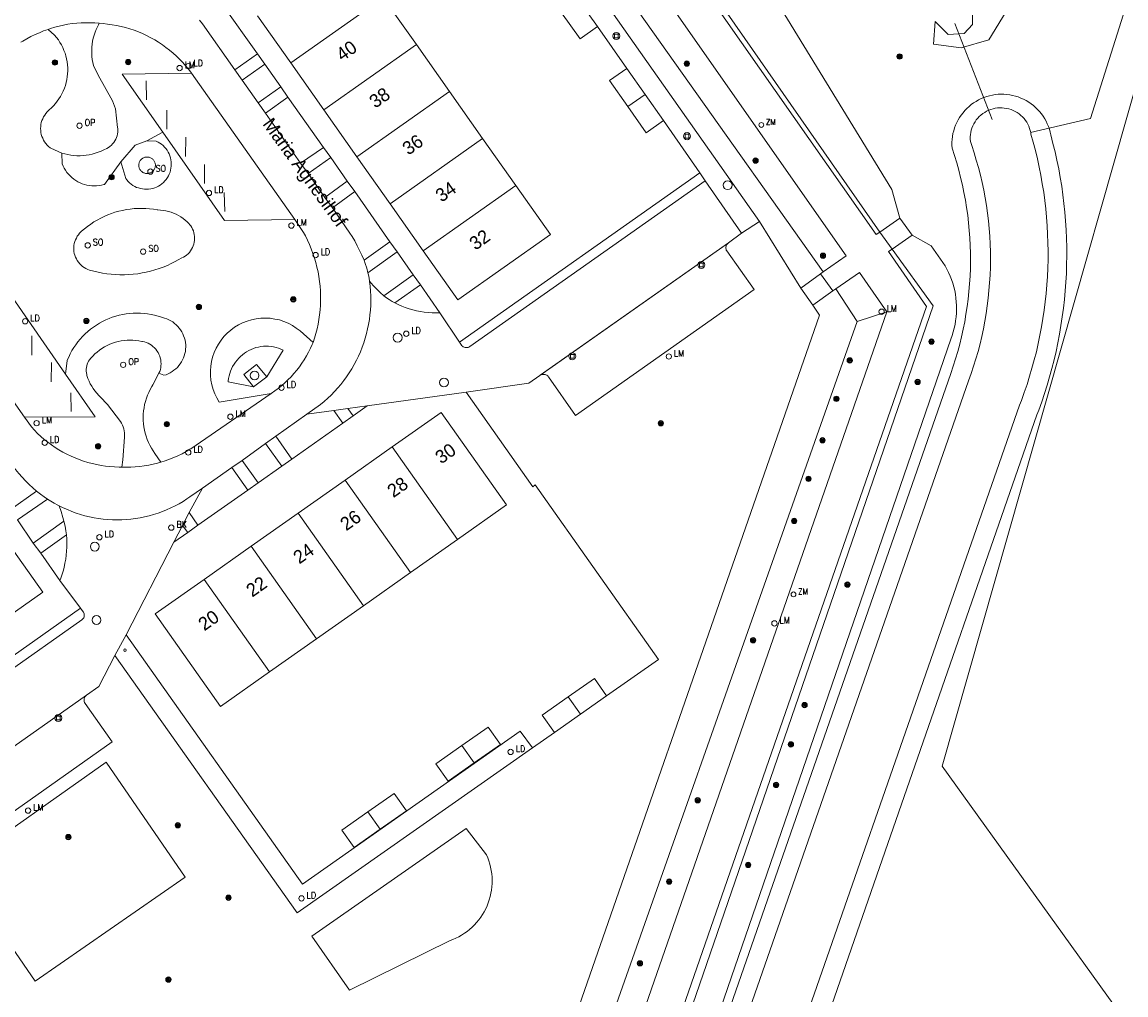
# Model space of a CAD drawing. Header units: metres. Extents: x 138165 to 154469, y 480134 to 494189.
# Tile 1013 of 1056: x 151380 to 151484, y 484049 to 484141. Entities that reach past the tile are written whole.
import ezdxf

# ---------------------------------------------------------------- set-up
doc = ezdxf.new("R2010")
doc.units = ezdxf.units.M
doc.header["$LTSCALE"] = 0.001
doc.header["$MEASUREMENT"] = 0
for name, color, linetype, lineweight in [('Level 5', 7, 'Continuous', 0), ('TOP-L-duiker', 7, 'Continuous', 0), ('TOP-L-terrein schutting raster hek leuning', 7, 'Continuous', 0), ('TOP-L-topo objecten punt', 7, 'Continuous', 0), ('TOP-L-topo objecten vlak', 7, 'Continuous', 0), ('TOP-L-verharding vangrail', 7, 'Continuous', 0), ('TOP-T-topo huisnummering naamgeving', 7, 'Continuous', 0)]:
    doc.layers.add(name, color=color, linetype=linetype, lineweight=lineweight)
doc.styles.add('Style-INTL_ISO', font='INTL_ISO.shx')
doc.styles.add('Style-STANDARD', font='STANDARD.shx')

# ---------------------------------------------------------------- blocks, each defined once
blk = doc.blocks.new('24')
at = {"layer": 'TOP-L-topo objecten punt', "color": 7, "linetype": 'Continuous', "lineweight": 0}
for radius in [0.025, 0.0182, 0.0115, 0.005]:
    blk.add_circle((0, 0), radius, dxfattribs=at)
blk = doc.blocks.new('38')
at = {"layer": 'TOP-L-topo objecten punt', "color": 7, "linetype": 'Continuous', "lineweight": 0}
blk.add_circle((0, 0), 0.025, dxfattribs=at)
at = {"layer": 'TOP-L-topo objecten punt', "color": 7, "linetype": 'Continuous', "lineweight": 0, "style": 'Style-STANDARD'}
blk.add_text('OP', height=0.06, dxfattribs=at).set_placement((0.048, 0))
blk = doc.blocks.new('129')
at = {"layer": 'TOP-L-topo objecten punt', "color": 7, "linetype": 'Continuous', "lineweight": 0}
blk.add_circle((0, 0), 0.025, dxfattribs=at)
at = {"layer": 'TOP-L-topo objecten punt', "color": 7, "linetype": 'Continuous', "lineweight": 0, "style": 'Style-STANDARD'}
blk.add_text('SO', height=0.06, dxfattribs=at).set_placement((0.0483, 0))
blk = doc.blocks.new('304')
at = {"layer": 'TOP-L-topo objecten punt', "color": 7, "linetype": 'Continuous', "lineweight": 0}
blk.add_circle((0, 0), 0.0225, dxfattribs=at)
at = {"layer": 'TOP-L-topo objecten punt', "color": 7, "linetype": 'Continuous', "lineweight": 0, "style": 'Style-STANDARD'}
blk.add_text('ZM', height=0.054, dxfattribs=at).set_placement((0.043, 0))
blk = doc.blocks.new('39')
at = {"layer": 'TOP-L-topo objecten punt', "color": 7, "linetype": 'Continuous', "lineweight": 0}
for p, q in [((0.0175, 0.0175), (-0.0175, 0.0175)), ((-0.0175, 0.0175), (-0.0175, -0.0175)), ((0.0175, 0.0175), (0.0175, -0.0175)), ((0.0175, -0.0175), (-0.0175, -0.0175))]:
    blk.add_line(p, q, dxfattribs=at)
blk.add_circle((0, 0), 0.0332, dxfattribs=at)
blk = doc.blocks.new('121')
at = {"layer": 'TOP-L-topo objecten punt', "color": 7, "linetype": 'Continuous', "lineweight": 0}
blk.add_circle((0, 0), 0.025, dxfattribs=at)
at = {"layer": 'TOP-L-topo objecten punt', "color": 7, "linetype": 'Continuous', "lineweight": 0, "style": 'Style-STANDARD'}
blk.add_text('LD', height=0.06, dxfattribs=at).set_placement((0.0483, 0))
blk = doc.blocks.new('72')
at = {"layer": 'TOP-L-topo objecten punt', "color": 7, "linetype": 'Continuous', "lineweight": 0}
blk.add_circle((0, 0), 0.025, dxfattribs=at)
at = {"layer": 'TOP-L-topo objecten punt', "color": 7, "linetype": 'Continuous', "lineweight": 0, "style": 'Style-STANDARD'}
blk.add_text('BK', height=0.06, dxfattribs=at).set_placement((0.0483, 0))
blk = doc.blocks.new('*U13')
at = {"layer": 'Level 5', "color": 7, "linetype": 'Continuous', "lineweight": 0}
blk.add_circle((0, 0), 0.0415, dxfattribs=at)
blk = doc.blocks.new('150')
at = {"layer": 'Level 5', "color": 7, "linetype": 'Continuous', "lineweight": 0}
blk.add_blockref('*U13', (0, 0), dxfattribs=at)
blk = doc.blocks.new('16')
at = {"layer": 'TOP-L-topo objecten punt', "color": 7, "linetype": 'Continuous', "lineweight": 0}
blk.add_circle((0, 0), 0.025, dxfattribs=at)
at = {"layer": 'TOP-L-topo objecten punt', "color": 7, "linetype": 'Continuous', "lineweight": 0, "style": 'Style-STANDARD'}
blk.add_text('LM', height=0.06, dxfattribs=at).set_placement((0.0483, 0))
blk = doc.blocks.new('10')
at = {"layer": 'TOP-L-topo objecten punt', "linetype": 'Continuous', "lineweight": 0}
blk.add_circle((0, 0), 0.0125, dxfattribs=at)

msp = doc.modelspace()

# ---------------------------------------------------------------- linework, layer by layer
at = {"layer": 'TOP-L-duiker', "flags": 128}
msp.add_lwpolyline([(151468.04, 484140.49), (151471.55, 484131.46)], dxfattribs=at)
at = {"layer": 'TOP-L-terrein schutting raster hek leuning', "flags": 128}
for points in [[(151307.9, 484330.25), (151389.47, 484387.4), (151395.04, 484391.22), (151510.87, 484226.75), (151480.77, 484131.57), (151475.14, 484130.25)], [(151388.32, 484071.09), (151395.74, 484060.31), (151381.65, 484050.53), (151374.3, 484061.2), (151388.32, 484071.09)]]:
    msp.add_lwpolyline(points, dxfattribs=at)
at = {"layer": 'TOP-L-topo objecten vlak', "flags": 128}
for points in [[(151510.52, 484009.97), (151466.83, 484070.72), (151511.5, 484227.6), (151394.38, 484396.38)], [(151431.57, 484186.69), (151424.47, 484182.36), (151424.12, 484181.44), (151423.85, 484180.49), (151423.66, 484179.52), (151423.56, 484178.53), (151423.55, 484177.55), (151423.62, 484176.56), (151423.78, 484175.59), (151424.02, 484174.63), (151424.34, 484173.7), (151424.88, 484172.7), (151460.99, 484120.9)], [(151411.83, 484179.16), (151415.93, 484173.19), (151455.65, 484117.16)], [(151460.99, 484120.9), (151460.64, 484120.67), (151424.39, 484172.41)], [(151421.58, 484170.48), (151457.84, 484118.67), (151455.65, 484117.16)], [(151449.68, 484121.89), (151416.75, 484168.71)], [(151462.88, 484122.22), (151462.13, 484124.9), (151438.85, 484162.91)], [(151466.18, 484140.69), (151467.41, 484139.47), (151468.92, 484139.56), (151469.7, 484140.39), (151469.62, 484148.05)], [(151405.66, 484136.8), (151414.35, 484142.92)], [(151417.46, 484138.51), (151414.35, 484142.92)], [(151399.18, 484142.34), (151402.52, 484137.64)], [(151432.73, 484142.66), (151434.46, 484140.21)], [(151400.41, 484136.14), (151397.37, 484140.45), (151397.1, 484140.81)], [(151402.55, 484141.21), (151405.66, 484136.8)], [(151431.1, 484141.51), (151432.83, 484139.06), (151434.46, 484140.21)], [(151466.18, 484140.69), (151466.02, 484138.56), (151468.64, 484138.21), (151471.24, 484138.96), (151472.84, 484141.62)], [(151380.32, 484138.73), (151380.49, 484138.84), (151380.87, 484139.06), (151381.26, 484139.26), (151381.65, 484139.46), (151382.05, 484139.63), (151382.45, 484139.8), (151382.86, 484139.94)], [(151382.86, 484139.94), (151383.48, 484139.39), (151383.66, 484139.18), (151383.83, 484138.95), (151383.98, 484138.72), (151384.12, 484138.48), (151384.25, 484138.23), (151384.36, 484137.97), (151384.46, 484137.71), (151384.54, 484137.44), (151384.61, 484137.17), (151384.66, 484136.89), (151384.69, 484136.61), (151384.71, 484136.33), (151384.71, 484136.05), (151384.7, 484135.77), (151384.67, 484135.49), (151384.63, 484135.22), (151384.57, 484134.95), (151384.49, 484134.67), (151384.4, 484134.41), (151384.29, 484134.15), (151384.17, 484133.9), (151384.04, 484133.65), (151383.89, 484133.42), (151383.73, 484133.19), (151383.55, 484132.97), (151383.36, 484132.76), (151383.36, 484132.75), (151382.78, 484132.18), (151382.66, 484132.04), (151382.55, 484131.89), (151382.45, 484131.72), (151382.36, 484131.55), (151382.29, 484131.38), (151382.23, 484131.2), (151382.19, 484131.01), (151382.17, 484130.82), (151382.16, 484130.63), (151382.17, 484130.44), (151382.19, 484130.25), (151382.23, 484130.06), (151382.29, 484129.88), (151382.36, 484129.71), (151382.44, 484129.53), (151382.54, 484129.37), (151382.65, 484129.22), (151382.78, 484129.07), (151382.91, 484128.94), (151383.06, 484128.82), (151383.12, 484128.78), (151384.16, 484128.32)], [(151382.86, 484139.94), (151383.09, 484140.02), (151383.49, 484140.14), (151383.9, 484140.25), (151384.31, 484140.34), (151384.73, 484140.42), (151385.14, 484140.48), (151385.56, 484140.53), (151385.98, 484140.55), (151386.4, 484140.57), (151386.83, 484140.56), (151387.25, 484140.54), (151387.67, 484140.51)], [(151384.16, 484128.32), (151384.43, 484128.24), (151384.72, 484128.17), (151385, 484128.12), (151385.29, 484128.09), (151385.58, 484128.07), (151385.87, 484128.07), (151386.16, 484128.08), (151386.45, 484128.11), (151386.74, 484128.16), (151387.02, 484128.22), (151387.3, 484128.3), (151387.58, 484128.39), (151387.85, 484128.5), (151388.11, 484128.62), (151388.37, 484128.76), (151388.38, 484128.76), (151388.54, 484128.85), (151388.68, 484128.95), (151388.81, 484129.06), (151388.93, 484129.19), (151389.04, 484129.32), (151389.14, 484129.47), (151389.23, 484129.62), (151389.29, 484129.78), (151389.35, 484129.95), (151389.39, 484130.12), (151389.41, 484130.29), (151389.42, 484130.47), (151389.41, 484130.64), (151389.4, 484130.71), (151389.2, 484132.49), (151388.91, 484133.23), (151387.56, 484135.64), (151387.14, 484136.55), (151387.07, 484136.83), (151387.02, 484137.12), (151386.99, 484137.4), (151386.97, 484137.69), (151386.97, 484137.98), (151386.98, 484138.27), (151387.01, 484138.55), (151387.05, 484138.84), (151387.11, 484139.12), (151387.19, 484139.4), (151387.28, 484139.67), (151387.39, 484139.94), (151387.44, 484140.05), (151387.59, 484140.36), (151387.67, 484140.51)], [(151387.67, 484140.51), (151388.03, 484140.48), (151388.46, 484140.44), (151388.88, 484140.38), (151389.3, 484140.31), (151389.72, 484140.22), (151390.13, 484140.11), (151390.54, 484139.99), (151390.95, 484139.86), (151391.35, 484139.71), (151391.74, 484139.54), (151392.12, 484139.36), (151392.51, 484139.16), (151392.88, 484138.96), (151393.24, 484138.73), (151393.6, 484138.5), (151393.94, 484138.25), (151394.28, 484137.98), (151394.61, 484137.71), (151394.92, 484137.42), (151395.23, 484137.12), (151395.52, 484136.82), (151395.81, 484136.49), (151396.08, 484136.16), (151396.33, 484135.82)], [(151434.46, 484140.21), (151437.23, 484136.28)], [(151402.52, 484137.64), (151400.41, 484136.14)], [(151403.22, 484136.67), (151402.52, 484137.64)], [(151408.77, 484132.38), (151417.46, 484138.51)], [(151420.57, 484134.09), (151417.46, 484138.51)], [(151401.11, 484135.16), (151403.22, 484136.67)], [(151403.22, 484136.67), (151404.72, 484134.53)], [(151405.66, 484136.8), (151408.77, 484132.38)], [(151396.33, 484135.82), (151389.83, 484135.73), (151393.64, 484130.27)], [(151396.33, 484135.82), (151406.03, 484122.07)], [(151401.11, 484135.16), (151400.41, 484136.14)], [(151437.23, 484136.28), (151435.59, 484135.13), (151437.32, 484132.68)], [(151437.23, 484136.28), (151438.95, 484133.83)], [(151402.61, 484133.05), (151401.11, 484135.16)], [(151404.72, 484134.53), (151402.61, 484133.05)], [(151405.38, 484133.58), (151404.72, 484134.53)], [(151403.3, 484132.07), (151405.38, 484133.58)], [(151405.38, 484133.58), (151408.72, 484128.84)], [(151420.57, 484134.09), (151411.88, 484127.97)], [(151423.68, 484129.68), (151420.57, 484134.09)], [(151438.95, 484133.83), (151437.32, 484132.68)], [(151438.95, 484133.83), (151440.68, 484131.38)], [(151476.88, 484130.66), (151476.83, 484130.81), (151476.72, 484131.06), (151476.61, 484131.31), (151476.47, 484131.55), (151476.33, 484131.78), (151476.17, 484132), (151476, 484132.21), (151475.81, 484132.42), (151475.62, 484132.61), (151475.41, 484132.79), (151475.19, 484132.96), (151474.97, 484133.11), (151474.73, 484133.25), (151474.49, 484133.38), (151474.24, 484133.49), (151473.99, 484133.59), (151473.73, 484133.67), (151473.46, 484133.74), (151473.19, 484133.79), (151472.92, 484133.83), (151472.65, 484133.85), (151472.37, 484133.85), (151472.1, 484133.84), (151471.83, 484133.81), (151471.56, 484133.77), (151471.29, 484133.71), (151471.03, 484133.63), (151470.77, 484133.54), (151470.52, 484133.44), (151470.27, 484133.32), (151470.03, 484133.18), (151469.8, 484133.03), (151469.58, 484132.87), (151469.37, 484132.7), (151469.17, 484132.52), (151468.98, 484132.32), (151468.8, 484132.11), (151468.63, 484131.89), (151468.48, 484131.67), (151468.34, 484131.43), (151468.22, 484131.19), (151468.11, 484130.94), (151468.01, 484130.68), (151467.93, 484130.42), (151467.86, 484130.15), (151467.81, 484129.88), (151467.78, 484129.61), (151467.76, 484129.34), (151467.76, 484129.07), (151467.77, 484128.79), (151467.78, 484128.78), (151468, 484128.1), (151468.21, 484127.41), (151468.4, 484126.72), (151468.58, 484126.02), (151468.75, 484125.32), (151468.89, 484124.62), (151469.02, 484123.91), (151469.14, 484123.21), (151469.24, 484122.49), (151469.32, 484121.78), (151469.39, 484121.06), (151469.44, 484120.35), (151469.48, 484119.63), (151469.5, 484118.91), (151469.5, 484118.19), (151469.49, 484117.47), (151469.46, 484116.76), (151469.42, 484116.04), (151469.36, 484115.32), (151469.28, 484114.61), (151469.19, 484113.9), (151469.08, 484113.19), (151468.96, 484112.48), (151468.82, 484111.77), (151468.67, 484111.07), (151468.5, 484110.37), (151468.31, 484109.68), (151468.11, 484108.99), (151467.89, 484108.31), (151467.66, 484107.62), (151450.44, 484058.15), (151439.01, 484025.32)], [(151403.3, 484132.07), (151402.61, 484133.05)], [(151437.32, 484132.68), (151439.05, 484130.23), (151440.68, 484131.38)], [(151446.27, 484024.78), (151474.12, 484104.65), (151474.29, 484105.09), (151474.56, 484105.84), (151474.82, 484106.59), (151475.06, 484107.35), (151475.28, 484108.11), (151475.49, 484108.88), (151475.69, 484109.65), (151475.87, 484110.43), (151476.03, 484111.21), (151476.18, 484111.99), (151476.31, 484112.77), (151476.42, 484113.56), (151476.53, 484114.35), (151476.61, 484115.14), (151476.68, 484115.93), (151476.73, 484116.72), (151476.77, 484117.52), (151476.79, 484118.31), (151476.79, 484119.11), (151476.78, 484119.9), (151476.75, 484120.7), (151476.71, 484121.49), (151476.65, 484122.29), (151476.57, 484123.08), (151476.48, 484123.87), (151476.38, 484124.66), (151476.25, 484125.44), (151476.11, 484126.23), (151475.96, 484127.01), (151475.79, 484127.78), (151475.6, 484128.56), (151475.4, 484129.33), (151475.18, 484130.09), (151475.16, 484130.22), (151475.16, 484130.25), (151475.12, 484130.43), (151475.05, 484130.64), (151474.98, 484130.84), (151474.89, 484131.03), (151474.78, 484131.22), (151474.66, 484131.39), (151474.53, 484131.56), (151474.38, 484131.72), (151474.23, 484131.86), (151474.06, 484132), (151473.88, 484132.12), (151473.7, 484132.23), (151473.51, 484132.32), (151473.31, 484132.4), (151473.1, 484132.47), (151472.89, 484132.52), (151472.68, 484132.55), (151472.47, 484132.57), (151472.26, 484132.57), (151472.04, 484132.56), (151471.83, 484132.53), (151471.62, 484132.48), (151471.42, 484132.42), (151471.22, 484132.34), (151471.02, 484132.25), (151470.84, 484132.14), (151470.66, 484132.03), (151470.49, 484131.89), (151470.33, 484131.75), (151470.18, 484131.59), (151470.05, 484131.43), (151469.93, 484131.25), (151469.82, 484131.07), (151469.72, 484130.87), (151469.64, 484130.67), (151469.58, 484130.47), (151469.53, 484130.26), (151469.49, 484130.05), (151469.48, 484129.84), (151469.48, 484129.62), (151469.49, 484129.41), (151469.62, 484129.04), (151469.84, 484128.35), (151470.05, 484127.65), (151470.25, 484126.95), (151470.43, 484126.25), (151470.6, 484125.54), (151470.75, 484124.83), (151470.88, 484124.11), (151471, 484123.39), (151471.1, 484122.67), (151471.18, 484121.95), (151471.26, 484121.22), (151471.31, 484120.5), (151471.35, 484119.77), (151471.37, 484119.04), (151471.38, 484118.32), (151471.37, 484117.59), (151471.34, 484116.86), (151471.3, 484116.13), (151471.24, 484115.41), (151471.17, 484114.68), (151471.08, 484113.96), (151470.98, 484113.24), (151470.85, 484112.52), (151470.72, 484111.81), (151470.57, 484111.1), (151470.4, 484110.39), (151470.21, 484109.68), (151470.01, 484108.98), (151469.8, 484108.29), (151469.57, 484107.6), (151469.33, 484106.91), (151440.63, 484024.63)], [(151406.58, 484127.38), (151403.3, 484132.07)], [(151408.77, 484132.38), (151411.88, 484127.97)], [(151440.68, 484131.38), (151444.08, 484126.47)], [(151448.55, 484025.46), (151461.75, 484063.45), (151475.74, 484103.73), (151475.91, 484104.18), (151476.19, 484104.95), (151476.45, 484105.73), (151476.7, 484106.51), (151476.93, 484107.3), (151477.15, 484108.09), (151477.35, 484108.89), (151477.54, 484109.69), (151477.71, 484110.5), (151477.86, 484111.3), (151478, 484112.11), (151478.12, 484112.92), (151478.23, 484113.74), (151478.33, 484114.56), (151478.4, 484115.38), (151478.46, 484116.2), (151478.51, 484117.02), (151478.53, 484117.84), (151478.55, 484118.66), (151478.54, 484119.48), (151478.52, 484120.3), (151478.48, 484121.12), (151478.43, 484121.94), (151478.36, 484122.76), (151478.28, 484123.58), (151478.18, 484124.4), (151478.07, 484125.21), (151477.93, 484126.02), (151477.79, 484126.83), (151477.62, 484127.64), (151477.45, 484128.44), (151477.25, 484129.23), (151477.04, 484130.03), (151476.99, 484130.28), (151476.91, 484130.55), (151476.88, 484130.66)], [(151389.71, 484127.5), (151390.16, 484125.92), (151390.25, 484125.8), (151390.38, 484125.65), (151390.52, 484125.52), (151390.67, 484125.39), (151390.83, 484125.28), (151391, 484125.19), (151391.17, 484125.1), (151391.35, 484125.04), (151391.54, 484124.98), (151391.73, 484124.95), (151391.92, 484124.93), (151392.12, 484124.92), (151392.31, 484124.93), (151392.51, 484124.96), (151392.69, 484125), (151392.88, 484125.06), (151393.06, 484125.13), (151393.23, 484125.22), (151393.4, 484125.32), (151393.55, 484125.43), (151393.7, 484125.56), (151393.84, 484125.7), (151393.96, 484125.85), (151394.07, 484126.01), (151394.17, 484126.18), (151394.25, 484126.35), (151394.32, 484126.53), (151394.37, 484126.72), (151394.41, 484126.91), (151394.43, 484127.1), (151394.44, 484127.3), (151394.43, 484127.49), (151394.4, 484127.68), (151394.36, 484127.88), (151394.31, 484128.06), (151394.23, 484128.24), (151394.15, 484128.41), (151394.05, 484128.58), (151393.93, 484128.74), (151393.81, 484128.88), (151393.67, 484129.02), (151393.52, 484129.15), (151393.36, 484129.26), (151393.19, 484129.35), (151393.02, 484129.44), (151392.15, 484129.47)], [(151389.71, 484127.5), (151391.03, 484129.07), (151392.15, 484129.47)], [(151392.15, 484129.47), (151393.64, 484130.27)], [(151393.64, 484130.27), (151399.43, 484121.99), (151406.03, 484122.07)], [(151414.99, 484123.55), (151423.68, 484129.68)], [(151426.8, 484125.26), (151423.68, 484129.68)], [(151384.16, 484128.32), (151384.2, 484127.3), (151384.29, 484127.09), (151384.39, 484126.89), (151384.51, 484126.7), (151384.64, 484126.51), (151384.78, 484126.33), (151384.94, 484126.17), (151385.11, 484126.02), (151385.29, 484125.87), (151385.47, 484125.74), (151385.67, 484125.63), (151385.87, 484125.53), (151386.08, 484125.44), (151386.3, 484125.37), (151386.52, 484125.31), (151386.74, 484125.27), (151386.97, 484125.25), (151387.2, 484125.24), (151387.42, 484125.24), (151387.65, 484125.27), (151387.88, 484125.31), (151388.1, 484125.36), (151388.15, 484125.38), (151389.71, 484127.5)], [(151408.72, 484128.84), (151406.58, 484127.38)], [(151409.41, 484127.9), (151408.72, 484128.84)], [(151392.94, 484127.17), (151392.94, 484127.11), (151392.93, 484127.04), (151392.91, 484126.97), (151392.89, 484126.91), (151392.87, 484126.85), (151392.83, 484126.79), (151392.8, 484126.73), (151392.76, 484126.67), (151392.71, 484126.62), (151392.66, 484126.58), (151392.61, 484126.54), (151392.55, 484126.5), (151392.49, 484126.47), (151392.43, 484126.45), (151392.36, 484126.42), (151392.3, 484126.41), (151392.23, 484126.4), (151392.16, 484126.4), (151392.1, 484126.4), (151392.03, 484126.41), (151391.96, 484126.42), (151391.9, 484126.45), (151391.83, 484126.47), (151391.77, 484126.5), (151391.72, 484126.54), (151391.66, 484126.58), (151391.61, 484126.62), (151391.57, 484126.67), (151391.53, 484126.73), (151391.49, 484126.79), (151391.46, 484126.85), (151391.43, 484126.91), (151391.41, 484126.97), (151391.4, 484127.04), (151391.39, 484127.11), (151391.39, 484127.17), (151391.39, 484127.24), (151391.4, 484127.31), (151391.41, 484127.38), (151391.43, 484127.44), (151391.46, 484127.5), (151391.49, 484127.56), (151391.53, 484127.62), (151391.57, 484127.67), (151391.61, 484127.72), (151391.66, 484127.77), (151391.72, 484127.81), (151391.77, 484127.85), (151391.83, 484127.88), (151391.9, 484127.9), (151391.96, 484127.92), (151392.03, 484127.94), (151392.1, 484127.95), (151392.16, 484127.95), (151392.23, 484127.95), (151392.3, 484127.94), (151392.36, 484127.92), (151392.43, 484127.9), (151392.49, 484127.88), (151392.55, 484127.85), (151392.61, 484127.81), (151392.66, 484127.77), (151392.71, 484127.72), (151392.76, 484127.67), (151392.8, 484127.62), (151392.83, 484127.56), (151392.87, 484127.5), (151392.89, 484127.44), (151392.91, 484127.38), (151392.93, 484127.31), (151392.94, 484127.24), (151392.94, 484127.17)], [(151407.28, 484126.41), (151406.58, 484127.38)], [(151407.28, 484126.41), (151409.41, 484127.9)], [(151409.41, 484127.9), (151410.96, 484125.68)], [(151411.88, 484127.97), (151414.99, 484123.55)], [(151408.86, 484124.16), (151407.28, 484126.41)], [(151421.51, 484110.54), (151444.08, 484126.47)], [(151444.08, 484126.47), (151444.57, 484125.72)], [(151410.96, 484125.68), (151408.86, 484124.16)], [(151411.67, 484124.72), (151410.96, 484125.68)], [(151418.11, 484119.14), (151421.35, 484114.54), (151430.04, 484120.66), (151426.8, 484125.26)], [(151418.11, 484119.14), (151426.8, 484125.26)], [(151444.57, 484125.72), (151422.49, 484110.15), (151422.48, 484110.14), (151422.4, 484110.09), (151422.31, 484110.06), (151422.21, 484110.04), (151422.12, 484110.04), (151422.03, 484110.05), (151421.94, 484110.08), (151421.85, 484110.13), (151421.78, 484110.18), (151421.71, 484110.25), (151421.7, 484110.27), (151421.51, 484110.54)], [(151448, 484120.79), (151444.57, 484125.72)], [(151409.57, 484123.19), (151411.67, 484124.72)], [(151411.67, 484124.72), (151414.97, 484119.99)], [(151409.57, 484123.19), (151408.86, 484124.16)], [(151412.54, 484118.26), (151412.34, 484118.72), (151412.13, 484119.17), (151411.91, 484119.62), (151411.67, 484120.06), (151411.42, 484120.49), (151411.22, 484120.8), (151409.57, 484123.19)], [(151414.99, 484123.55), (151418.11, 484119.14)], [(151395.08, 484118.28), (151395.42, 484118.47), (151395.58, 484118.54), (151395.73, 484118.64), (151395.88, 484118.74), (151396.01, 484118.86), (151396.14, 484118.99), (151396.25, 484119.13), (151396.35, 484119.28), (151396.43, 484119.44), (151396.5, 484119.6), (151396.56, 484119.77), (151396.6, 484119.95), (151396.62, 484120.12), (151396.63, 484120.3), (151396.63, 484120.48), (151396.6, 484120.66), (151396.57, 484120.84), (151396.51, 484121.01), (151396.44, 484121.17), (151396.36, 484121.33), (151396.26, 484121.48), (151396.15, 484121.62), (151396.11, 484121.67), (151395.93, 484121.85), (151395.74, 484122.03), (151395.54, 484122.18), (151395.34, 484122.33), (151395.12, 484122.46), (151394.89, 484122.58), (151394.66, 484122.68), (151394.43, 484122.77), (151394.18, 484122.84), (151393.94, 484122.9), (151393.69, 484122.94), (151393.44, 484122.97), (151393.18, 484122.98), (151393.12, 484122.98), (151392.76, 484123.04), (151392.4, 484123.08), (151392.04, 484123.11), (151391.67, 484123.12), (151391.31, 484123.12), (151390.94, 484123.1), (151390.58, 484123.06), (151390.22, 484123.01), (151389.86, 484122.94), (151389.51, 484122.85), (151389.15, 484122.76), (151388.81, 484122.64), (151388.47, 484122.51), (151388.13, 484122.37), (151387.81, 484122.21), (151387.49, 484122.03), (151387.17, 484121.85), (151386.87, 484121.65), (151386.57, 484121.43), (151386.29, 484121.21), (151386.01, 484120.97), (151385.83, 484120.8), (151385.71, 484120.65), (151385.61, 484120.5), (151385.52, 484120.34), (151385.44, 484120.17), (151385.38, 484120), (151385.33, 484119.82), (151385.3, 484119.64), (151385.28, 484119.45), (151385.28, 484119.27), (151385.3, 484119.08), (151385.33, 484118.9), (151385.38, 484118.72), (151385.44, 484118.55), (151385.52, 484118.38), (151385.61, 484118.22), (151385.72, 484118.07), (151385.84, 484117.92), (151385.97, 484117.79), (151386.11, 484117.67), (151386.26, 484117.57), (151386.42, 484117.47), (151386.59, 484117.39), (151386.76, 484117.33), (151386.76, 484117.33), (151387.16, 484117.22), (151387.57, 484117.12), (151387.98, 484117.04), (151388.39, 484116.98), (151388.8, 484116.94), (151389.21, 484116.91), (151389.62, 484116.89), (151390.04, 484116.89), (151390.45, 484116.91), (151390.87, 484116.94), (151391.28, 484116.99), (151391.69, 484117.06), (151392.09, 484117.14), (151392.5, 484117.23), (151392.9, 484117.34), (151393.29, 484117.47), (151393.68, 484117.61), (151394.07, 484117.77), (151394.44, 484117.94), (151394.81, 484118.13), (151395.08, 484118.28)], [(151462.88, 484122.22), (151460.99, 484120.9)], [(151464.02, 484120.61), (151462.88, 484122.22)], [(151406.03, 484122.07), (151406.85, 484120.86), (151407.03, 484120.53), (151407.23, 484120.13), (151407.42, 484119.72), (151407.59, 484119.31), (151407.74, 484118.89), (151407.89, 484118.46), (151408.01, 484118.03), (151408.12, 484117.59), (151408.22, 484117.16), (151408.3, 484116.71), (151408.36, 484116.27), (151408.41, 484115.82), (151408.44, 484115.38), (151408.46, 484114.93), (151408.46, 484114.48), (151408.45, 484114.03), (151408.41, 484113.58), (151408.37, 484113.13), (151408.3, 484112.69), (151408.22, 484112.25), (151408.13, 484111.81), (151408.02, 484111.37), (151407.89, 484110.94), (151407.75, 484110.51)], [(151448, 484120.79), (151449.68, 484121.89)], [(151453.56, 484115.62), (151449.68, 484121.89)], [(151437.02, 484021.73), (151449.37, 484057.65), (151467.65, 484110.85), (151467.78, 484111.19), (151467.88, 484111.53), (151467.97, 484111.87), (151468.05, 484112.22), (151468.11, 484112.57), (151468.15, 484112.92), (151468.18, 484113.28), (151468.19, 484113.64), (151468.19, 484113.99), (151468.17, 484114.35), (151468.13, 484114.7), (151468.08, 484115.06), (151468.02, 484115.41), (151467.93, 484115.75), (151467.83, 484116.1), (151467.72, 484116.43), (151467.59, 484116.77), (151467.45, 484117.09), (151467.29, 484117.41), (151467.12, 484117.72), (151467.11, 484117.73), (151465.82, 484119.59), (151464.02, 484120.61)], [(151446.77, 484119.88), (151448, 484120.79)], [(151462.14, 484119.3), (151460.99, 484120.9)], [(151462.14, 484119.3), (151464.02, 484120.61)], [(151414.97, 484119.99), (151412.54, 484118.26)], [(151412.91, 484117.07), (151415.64, 484119.03)], [(151415.64, 484119.03), (151414.97, 484119.99)], [(151415.64, 484119.03), (151417.15, 484116.89)], [(151429.06, 484107.41), (151446.77, 484119.88)], [(151429.09, 484107.44), (151429.17, 484107.48), (151429.26, 484107.52), (151429.35, 484107.53), (151429.45, 484107.53), (151429.54, 484107.52), (151429.63, 484107.49), (151429.71, 484107.44), (151429.79, 484107.38), (151429.85, 484107.31), (151429.86, 484107.3), (151432.39, 484103.66), (151449.19, 484115.49), (151446.62, 484119.13), (151446.57, 484119.21), (151446.54, 484119.3), (151446.53, 484119.39), (151446.53, 484119.48), (151446.54, 484119.57), (151446.57, 484119.66), (151446.62, 484119.73), (151446.68, 484119.8), (151446.74, 484119.85), (151446.77, 484119.88)], [(151446.77, 484119.88), (151429.09, 484107.44)], [(151433.8, 484017.96), (151432.37, 484018.88), (151465.36, 484113.92), (151461.79, 484119.06), (151462.14, 484119.3)], [(151462.14, 484119.3), (151465.99, 484113.96), (151434.09, 484021.23), (151434.69, 484019.32), (151433.8, 484017.96)], [(151412.91, 484117.07), (151412.79, 484117.51), (151412.64, 484117.95), (151412.54, 484118.26)], [(151384.51, 484107.56), (151377.75, 484117.28), (151370.95, 484117.28)], [(151380.65, 484103.51), (151370.95, 484117.28)], [(151413.06, 484116.28), (151413.02, 484116.58), (151412.95, 484116.88), (151412.91, 484117.07)], [(151455.4, 484116.97), (151453.56, 484115.62)], [(151455.65, 484117.16), (151455.4, 484116.97)], [(151455.4, 484116.97), (151456.57, 484115.37)], [(151456.86, 484115.55), (151459.07, 484117.09), (151461.65, 484113.42)], [(151407.18, 484103.78), (151408.45, 484104.7), (151408.8, 484104.99), (151409.14, 484105.28), (151409.46, 484105.59), (151409.77, 484105.92), (151410.07, 484106.25), (151410.36, 484106.59), (151410.64, 484106.95), (151410.9, 484107.31), (151411.15, 484107.68), (151411.39, 484108.06), (151411.61, 484108.45), (151411.83, 484108.85), (151412.02, 484109.25), (151412.2, 484109.66), (151412.37, 484110.08), (151412.52, 484110.5), (151412.65, 484110.93), (151412.77, 484111.36), (151412.88, 484111.8), (151412.97, 484112.23), (151413.04, 484112.68), (151413.1, 484113.12), (151413.14, 484113.57), (151413.17, 484114.02), (151413.18, 484114.47), (151413.17, 484114.91), (151413.15, 484115.36), (151413.11, 484115.81), (151413.06, 484116.26), (151413.06, 484116.28)], [(151414.39, 484114.92), (151414.07, 484115.21), (151413.76, 484115.5), (151413.47, 484115.81), (151413.18, 484116.13), (151413.06, 484116.28)], [(151417.15, 484116.89), (151414.39, 484114.92)], [(151415.44, 484114.24), (151417.85, 484115.94)], [(151417.85, 484115.94), (151417.15, 484116.89)], [(151417.85, 484115.94), (151419.66, 484113.32)], [(151415.44, 484114.24), (151415.17, 484114.38), (151414.91, 484114.55), (151414.65, 484114.72), (151414.4, 484114.91), (151414.39, 484114.92)], [(151453.56, 484115.62), (151454.71, 484114.02)], [(151454.71, 484114.02), (151456.57, 484115.37)], [(151456.57, 484115.37), (151456.86, 484115.55)], [(151456.86, 484115.55), (151458.86, 484112.51)], [(151419.66, 484113.32), (151419.3, 484113.31), (151418.93, 484113.32), (151418.56, 484113.34), (151418.2, 484113.38), (151417.84, 484113.44), (151417.48, 484113.51), (151417.12, 484113.59), (151416.77, 484113.7), (151416.42, 484113.81), (151416.08, 484113.95), (151415.74, 484114.09), (151415.44, 484114.24)], [(151454.71, 484114.02), (151455.32, 484113.09), (151426.79, 484031.11)], [(151384.51, 484107.56), (151384.67, 484108.83), (151384.67, 484108.85), (151384.81, 484109.16), (151384.95, 484109.46), (151385.11, 484109.76), (151385.29, 484110.04), (151385.47, 484110.32), (151385.67, 484110.59), (151385.89, 484110.85), (151386.11, 484111.1), (151386.35, 484111.34), (151386.6, 484111.56), (151386.86, 484111.78), (151387.12, 484111.97), (151387.4, 484112.16), (151387.69, 484112.34), (151387.98, 484112.5), (151388.28, 484112.65), (151388.59, 484112.78), (151388.9, 484112.89), (151389.22, 484113), (151389.55, 484113.08), (151389.88, 484113.15), (151390.21, 484113.21), (151390.54, 484113.25), (151390.87, 484113.27), (151391.21, 484113.28), (151391.54, 484113.27), (151391.88, 484113.25), (151392.21, 484113.21), (151392.54, 484113.15), (151392.87, 484113.08), (151393.19, 484112.99), (151393.51, 484112.89), (151393.6, 484112.87), (151393.81, 484112.81), (151394.01, 484112.74), (151394.2, 484112.66), (151394.39, 484112.56), (151394.57, 484112.45), (151394.74, 484112.32), (151394.9, 484112.18), (151395.05, 484112.03), (151395.18, 484111.87), (151395.31, 484111.7), (151395.42, 484111.52), (151395.52, 484111.34), (151395.6, 484111.14), (151395.67, 484110.94), (151395.73, 484110.74), (151395.76, 484110.53), (151395.79, 484110.32), (151395.79, 484110.11), (151395.78, 484109.89), (151395.76, 484109.68), (151395.71, 484109.48), (151395.66, 484109.27), (151395.58, 484109.07), (151395.5, 484108.88), (151395.39, 484108.7), (151395.28, 484108.52), (151395.15, 484108.35), (151395.01, 484108.19), (151394.86, 484108.04), (151394.69, 484107.91), (151394.52, 484107.79), (151394.34, 484107.68), (151394.15, 484107.58), (151393.95, 484107.5), (151393.75, 484107.44), (151393.28, 484107.63)], [(151407.75, 484110.51), (151406.53, 484111.61), (151406.18, 484111.88), (151405.81, 484112.12), (151405.42, 484112.33), (151405.01, 484112.5), (151404.59, 484112.64), (151404.16, 484112.73), (151403.73, 484112.8), (151403.29, 484112.82), (151402.85, 484112.81), (151402.41, 484112.76), (151401.98, 484112.66), (151401.55, 484112.54), (151401.14, 484112.38), (151400.75, 484112.18), (151400.37, 484111.95), (151400.02, 484111.69), (151399.69, 484111.4), (151399.38, 484111.08), (151399.11, 484110.73), (151398.86, 484110.37), (151398.65, 484109.98), (151398.47, 484109.58), (151398.32, 484109.16), (151398.22, 484108.73), (151398.15, 484108.3), (151398.11, 484107.86), (151398.12, 484107.42), (151398.16, 484106.98), (151398.24, 484106.55), (151398.36, 484106.12), (151398.52, 484105.71), (151398.71, 484105.31), (151398.93, 484104.93), (151403.82, 484105.74)], [(151421.51, 484110.54), (151419.66, 484113.32)], [(151461.65, 484113.42), (151430.12, 484022.67)], [(151458.86, 484112.51), (151461.65, 484113.42)], [(151458.86, 484112.51), (151429.03, 484027.87), (151425.71, 484027.8), (151425.42, 484025.39), (151413.44, 484023.12)], [(151393.28, 484107.63), (151393.35, 484107.8), (151393.41, 484107.98), (151393.45, 484108.16), (151393.47, 484108.34), (151393.48, 484108.53), (151393.47, 484108.71), (151393.45, 484108.9), (151393.4, 484109.08), (151393.35, 484109.25), (151393.28, 484109.42), (151393.19, 484109.59), (151393.09, 484109.74), (151392.98, 484109.89), (151392.86, 484110.03), (151392.72, 484110.15), (151392.58, 484110.26), (151392.42, 484110.36), (151392.26, 484110.45), (151392.09, 484110.52), (151391.91, 484110.58), (151391.73, 484110.62), (151391.67, 484110.63), (151391.4, 484110.68), (151391.12, 484110.72), (151390.84, 484110.74), (151390.56, 484110.75), (151390.28, 484110.74), (151390.01, 484110.72), (151389.73, 484110.68), (151389.46, 484110.62), (151389.19, 484110.55), (151388.92, 484110.46), (151388.66, 484110.36), (151388.41, 484110.24), (151388.16, 484110.11), (151387.92, 484109.96), (151387.69, 484109.8), (151387.47, 484109.63), (151387.26, 484109.45), (151387.07, 484109.25), (151386.88, 484109.05), (151386.76, 484108.91), (151386.67, 484108.77), (151386.6, 484108.63), (151386.53, 484108.48), (151386.49, 484108.33), (151386.46, 484108.17), (151386.44, 484108.01), (151386.44, 484107.84), (151386.46, 484107.68), (151386.49, 484107.53), (151386.52, 484107.41), (151386.61, 484107.15), (151386.72, 484106.9), (151386.83, 484106.65), (151386.97, 484106.42), (151387.11, 484106.19), (151387.27, 484105.97), (151387.44, 484105.76), (151387.63, 484105.56), (151387.76, 484105.42), (151388.45, 484104.71), (151389.67, 484103.11), (151389.77, 484102.94), (151389.86, 484102.77), (151389.93, 484102.59), (151389.98, 484102.41), (151390.02, 484102.22), (151390.04, 484102.03), (151390.05, 484101.84), (151390.04, 484101.64), (151390.04, 484101.63), (151389.89, 484099.51), (151389.79, 484098.82)], [(151402.15, 484106.37), (151399.78, 484106.82), (151399.79, 484106.91), (151399.82, 484107.15), (151399.87, 484107.38), (151399.93, 484107.61), (151400.01, 484107.84), (151400.1, 484108.06), (151400.2, 484108.28), (151400.33, 484108.48), (151400.46, 484108.68), (151400.61, 484108.87), (151400.77, 484109.05), (151400.94, 484109.22), (151401.12, 484109.38), (151401.31, 484109.52), (151401.51, 484109.66), (151401.72, 484109.77), (151401.94, 484109.88), (151402.16, 484109.97), (151402.39, 484110.04), (151402.62, 484110.1), (151402.86, 484110.14), (151403.1, 484110.17), (151403.34, 484110.18), (151403.58, 484110.17), (151403.82, 484110.15), (151404.05, 484110.11), (151404.29, 484110.06), (151404.52, 484109.99), (151404.74, 484109.91), (151404.96, 484109.81), (151403.4, 484107.29)], [(151407.75, 484110.51), (151407.68, 484110.35), (151407.52, 484109.98), (151407.33, 484109.61), (151407.14, 484109.26), (151406.93, 484108.91), (151406.71, 484108.57), (151406.47, 484108.24), (151406.22, 484107.91), (151405.96, 484107.6), (151405.69, 484107.3), (151405.4, 484107.01), (151405.11, 484106.73), (151404.8, 484106.46), (151404.48, 484106.21), (151404.15, 484105.97), (151403.82, 484105.74)], [(151393.46, 484099.29), (151392.9, 484100.09), (151392.73, 484100.34), (151392.57, 484100.6), (151392.42, 484100.87), (151392.3, 484101.14), (151392.18, 484101.42), (151392.08, 484101.71), (151391.99, 484102), (151391.92, 484102.29), (151391.87, 484102.59), (151391.83, 484102.89), (151391.81, 484103.19), (151391.8, 484103.49), (151391.81, 484103.8), (151391.84, 484104.1), (151391.88, 484104.4), (151391.93, 484104.7), (151392.01, 484104.99), (151392.1, 484105.28), (151392.2, 484105.57), (151392.32, 484105.84), (151392.45, 484106.12), (151392.6, 484106.38), (151392.7, 484106.54), (151393.28, 484107.63)], [(151403.4, 484107.29), (151402.43, 484108.45), (151401.24, 484107.51), (151402.15, 484106.37)], [(151380.65, 484103.51), (151387.3, 484103.54), (151384.51, 484107.56)], [(151402.15, 484106.37), (151403.4, 484107.29)], [(151422.12, 484105.86), (151428.02, 484106.69), (151429.06, 484107.41)], [(151429.09, 484107.44), (151429.06, 484107.41)], [(151403.82, 484105.74), (151396.27, 484100.54), (151396.19, 484100.49), (151395.82, 484100.28), (151395.45, 484100.08), (151395.06, 484099.89), (151394.67, 484099.72), (151394.28, 484099.56), (151393.87, 484099.42), (151393.46, 484099.29)], [(151412.85, 484104.56), (151422.12, 484105.86)], [(151435.33, 484077.33), (151440.21, 484080.75), (151428.61, 484097.14), (151428.39, 484096.98), (151422.12, 484105.86)], [(151411.03, 484104.33), (151412.85, 484104.56)], [(151412.85, 484104.56), (151411.52, 484103.62)], [(151389.79, 484098.82), (151389.53, 484098.82), (151389.11, 484098.84), (151388.68, 484098.87), (151388.26, 484098.91), (151387.84, 484098.98), (151387.43, 484099.06), (151387.01, 484099.15), (151386.6, 484099.26), (151386.2, 484099.38), (151385.8, 484099.52), (151385.4, 484099.68), (151385.02, 484099.85), (151384.63, 484100.03), (151384.26, 484100.23), (151383.89, 484100.44), (151383.53, 484100.67), (151383.18, 484100.91), (151382.84, 484101.16), (151382.51, 484101.42), (151382.19, 484101.7), (151381.88, 484101.99), (151381.58, 484102.29), (151381.3, 484102.6), (151380.65, 484103.51)], [(151404.25, 484101.71), (151407.18, 484103.78)], [(151407.18, 484103.78), (151409.71, 484104.12)], [(151409.71, 484104.12), (151411.03, 484104.33)], [(151409.71, 484104.12), (151410.55, 484102.93)], [(151410.55, 484102.93), (151411.52, 484103.62)], [(151411.52, 484103.62), (151411.03, 484104.33)], [(151421.31, 484092.02), (151425.92, 484095.26), (151419.79, 484103.95), (151415.19, 484100.71)], [(151410.55, 484102.93), (151405.77, 484099.57)], [(151403.28, 484101.03), (151404.25, 484101.71)], [(151405.77, 484099.57), (151404.25, 484101.71)], [(151378.08, 484101.07), (151379.52, 484098.98), (151379.8, 484098.6), (151380.11, 484098.23), (151380.42, 484097.87), (151380.74, 484097.52), (151381.08, 484097.18), (151381.42, 484096.86), (151381.77, 484096.56)], [(151401.08, 484099.45), (151403.28, 484101.03)], [(151403.28, 484101.03), (151404.81, 484098.9)], [(151415.19, 484100.71), (151410.77, 484097.6)], [(151421.31, 484092.02), (151415.19, 484100.71)], [(151393.46, 484099.29), (151393.15, 484099.2), (151392.74, 484099.1), (151392.32, 484099.01), (151391.9, 484098.94), (151391.48, 484098.89), (151391.06, 484098.84), (151390.63, 484098.82), (151390.21, 484098.81), (151389.79, 484098.82)], [(151400.12, 484098.78), (151401.08, 484099.45)], [(151402.61, 484097.34), (151401.08, 484099.45)], [(151404.81, 484098.9), (151405.77, 484099.57)], [(151397.36, 484096.83), (151400.12, 484098.78)], [(151400.12, 484098.78), (151401.64, 484096.66)], [(151404.81, 484098.9), (151402.61, 484097.34)], [(151401.64, 484096.66), (151402.61, 484097.34)], [(151410.77, 484097.6), (151406.36, 484094.49)], [(151416.9, 484088.91), (151410.77, 484097.6)], [(151381.77, 484096.56), (151379.31, 484094.79)], [(151381.77, 484096.56), (151382.14, 484096.28), (151382.51, 484096.01), (151382.8, 484095.81)], [(151383.9, 484095.19), (151384.29, 484095), (151384.69, 484094.82), (151385.09, 484094.65), (151385.5, 484094.5), (151385.91, 484094.37), (151386.33, 484094.25), (151386.75, 484094.15), (151387.18, 484094.06), (151387.61, 484093.99), (151388.04, 484093.93), (151388.47, 484093.89), (151388.91, 484093.87), (151389.34, 484093.86), (151389.78, 484093.86), (151390.21, 484093.89), (151390.65, 484093.93), (151391.08, 484093.98), (151391.51, 484094.05), (151391.93, 484094.14), (151392.36, 484094.24), (151392.77, 484094.36), (151393.19, 484094.49), (151393.6, 484094.64), (151394, 484094.81), (151394.4, 484094.98), (151394.79, 484095.18), (151395.17, 484095.38), (151395.55, 484095.6), (151395.91, 484095.84), (151396.17, 484096.02), (151397.36, 484096.83)], [(151396.11, 484094.54), (151397.36, 484096.83)], [(151401.64, 484096.66), (151396.94, 484093.36)], [(151379.99, 484093.86), (151382.8, 484095.81)], [(151382.8, 484095.81), (151383.12, 484095.61), (151383.45, 484095.42), (151383.78, 484095.25), (151383.9, 484095.19)], [(151383.9, 484095.19), (151384.09, 484094.64), (151384.26, 484094.09), (151384.36, 484093.73)], [(151395.49, 484093.33), (151396.11, 484094.54)], [(151396.94, 484093.36), (151396.11, 484094.54)], [(151406.36, 484094.49), (151401.95, 484091.38)], [(151406.36, 484094.49), (151412.48, 484085.8)], [(151381.48, 484091.68), (151379.99, 484093.86)], [(151384.36, 484093.73), (151381.48, 484091.68)], [(151384.6, 484092.45), (151384.54, 484092.82), (151384.46, 484093.28), (151384.36, 484093.73)], [(151394.69, 484091.77), (151395.49, 484093.33)], [(151395.49, 484093.33), (151395.98, 484092.67)], [(151395.98, 484092.67), (151396.94, 484093.36)], [(151382.19, 484090.74), (151384.6, 484092.45)], [(151384.6, 484092.45), (151384.62, 484092.07), (151384.64, 484091.68), (151384.63, 484091.3), (151384.61, 484090.92), (151384.57, 484090.53), (151384.52, 484090.16), (151384.45, 484089.78), (151384.37, 484089.4), (151384.27, 484089.03), (151384.16, 484088.66), (151384.03, 484088.3), (151383.97, 484088.16)], [(151395.98, 484092.67), (151394.69, 484091.77)], [(151416.9, 484088.91), (151421.31, 484092.02)], [(151371.08, 484086), (151374.32, 484081.4), (151382.36, 484087.06), (151379.11, 484091.66)], [(151381.48, 484091.68), (151382.19, 484090.74)], [(151390.19, 484083.07), (151394.69, 484091.77)], [(151401.95, 484091.38), (151397.53, 484088.27)], [(151408.07, 484082.69), (151401.95, 484091.38)], [(151383.97, 484088.16), (151382.19, 484090.74)], [(151412.48, 484085.8), (151416.9, 484088.91)], [(151383.97, 484088.16), (151385.92, 484085.57)], [(151397.53, 484088.27), (151392.93, 484085.03), (151399.05, 484076.34), (151403.66, 484079.58)], [(151403.66, 484079.58), (151397.53, 484088.27)], [(151408.07, 484082.69), (151412.48, 484085.8)], [(151363.36, 484069.63), (151385.92, 484085.57)], [(151385.92, 484085.57), (151386.16, 484085.21), (151386.18, 484085.18), (151386.21, 484085.12), (151386.25, 484085.03), (151386.26, 484084.94), (151386.26, 484084.85), (151386.25, 484084.76), (151386.21, 484084.67), (151386.17, 484084.59), (151386.11, 484084.52), (151386.04, 484084.46), (151363.92, 484068.88)], [(151389.15, 484081.12), (151390.19, 484083.07)], [(151428.35, 484072.44), (151427.22, 484074.01), (151406.75, 484059.63), (151390.19, 484083.07)], [(151403.66, 484079.58), (151408.07, 484082.69)], [(151386.47, 484077.39), (151387.63, 484078.22), (151389.15, 484081.12)], [(151389.15, 484081.12), (151406.26, 484056.95), (151428.35, 484072.44)], [(151435.33, 484077.33), (151434.18, 484078.97), (151431.73, 484077.24)], [(151368.86, 484064.96), (151368.93, 484065), (151369.02, 484065.04), (151369.11, 484065.06), (151369.21, 484065.06), (151369.3, 484065.04), (151369.39, 484065.01), (151369.47, 484064.97), (151369.55, 484064.91), (151369.61, 484064.84), (151369.63, 484064.82), (151372.18, 484061.21), (151388.88, 484073.01), (151386.34, 484076.62), (151386.29, 484076.7), (151386.26, 484076.79), (151386.24, 484076.88), (151386.24, 484076.97), (151386.25, 484077.07), (151386.28, 484077.15), (151386.33, 484077.24), (151386.39, 484077.31), (151386.47, 484077.39)], [(151368.86, 484064.96), (151386.47, 484077.39)], [(151431.73, 484077.24), (151429.28, 484075.51), (151430.43, 484073.88)], [(151432.88, 484075.6), (151431.73, 484077.24)], [(151432.88, 484075.6), (151435.33, 484077.33)], [(151430.43, 484073.88), (151432.88, 484075.6)], [(151422.89, 484071.03), (151425.35, 484072.76), (151424.19, 484074.39), (151421.74, 484072.66)], [(151428.35, 484072.44), (151430.43, 484073.88)], [(151421.74, 484072.66), (151419.29, 484070.94), (151420.44, 484069.3), (151422.89, 484071.03)], [(151422.89, 484071.03), (151421.74, 484072.66)], [(151388.32, 484071.09), (151374.3, 484061.2), (151381.65, 484050.53), (151395.74, 484060.31), (151388.32, 484071.09)], [(151414.07, 484064.81), (151416.52, 484066.54), (151415.37, 484068.17), (151412.91, 484066.44)], [(151412.91, 484066.44), (151410.46, 484064.72), (151411.61, 484063.08), (151414.07, 484064.81)], [(151414.07, 484064.81), (151412.91, 484066.44)], [(151407.63, 484054.76), (151411.18, 484049.68), (151420.63, 484054.34), (151420.89, 484054.44), (151421.17, 484054.56), (151421.44, 484054.7), (151421.71, 484054.85), (151421.97, 484055.02), (151422.22, 484055.2), (151422.46, 484055.39), (151422.69, 484055.6), (151422.91, 484055.81), (151423.12, 484056.04), (151423.32, 484056.28), (151423.5, 484056.53), (151423.67, 484056.78), (151423.83, 484057.05), (151423.97, 484057.32), (151424.1, 484057.6), (151424.21, 484057.89), (151424.31, 484058.18), (151424.39, 484058.48), (151424.46, 484058.78), (151424.52, 484059.08), (151424.55, 484059.39), (151424.57, 484059.69), (151424.58, 484060), (151424.57, 484060.31), (151424.54, 484060.62), (151424.49, 484060.92), (151424.43, 484061.22), (151424.36, 484061.52), (151424.27, 484061.82), (151424.17, 484062.11), (151424.05, 484062.39), (151422.13, 484064.88), (151407.63, 484054.76)]]:
    msp.add_lwpolyline(points, dxfattribs=at)
at = {"layer": 'TOP-L-verharding vangrail', "flags": 128}
for points in [[(151392.11, 484133.31), (151392.08, 484135.12)], [(151394.03, 484130.57), (151394.01, 484132.36)], [(151395.78, 484128), (151395.8, 484129.81)], [(151397.57, 484125.47), (151397.57, 484127.25)], [(151399.47, 484122.82), (151399.42, 484124.63)], [(151381.33, 484111.15), (151381.33, 484109.34)], [(151383.18, 484108.65), (151383.17, 484106.84)], [(151385.01, 484105.81), (151385.03, 484104.03)]]:
    msp.add_lwpolyline(points, dxfattribs=at)

# ---------------------------------------------------------------- block references
at = {"layer": 'TOP-L-topo objecten punt', "xscale": 10, "yscale": 10, "zscale": 10}
for name, p in [('39', (151436.24, 484139.32)), ('24', (151462.84, 484137.39)), ('24', (151383.51, 484136.83)), ('24', (151390.39, 484136.87)), ('16', (151395.22, 484136.31)), ('121', (151396.04, 484136.48)), ('24', (151442.86, 484136.73)), ('38', (151385.82, 484130.89)), ('304', (151449.86, 484130.96)), ('39', (151442.88, 484129.91)), ('24', (151449.32, 484127.61)), ('24', (151388.83, 484126.06)), ('129', (151392.48, 484126.58)), ('150', (151446.7, 484125.3)), ('121', (151397.98, 484124.57)), ('16', (151405.72, 484121.51)), ('129', (151386.59, 484119.65)), ('129', (151391.8, 484119.06)), ('121', (151407.99, 484118.74)), ('39', (151444.22, 484117.81)), ('24', (151455.65, 484118.68)), ('24', (151397.03, 484113.87)), ('24', (151405.9, 484114.57)), ('16', (151461.15, 484113.42)), ('121', (151380.71, 484112.52)), ('24', (151386.46, 484112.55)), ('121', (151416.51, 484111.35)), ('150', (151415.7, 484110.98)), ('24', (151465.84, 484110.61)), ('16', (151441.17, 484109.21)), ('38', (151389.92, 484108.43)), ('39', (151432.1, 484109.23)), ('24', (151458.16, 484108.84)), ('150', (151402.26, 484107.42)), ('121', (151404.79, 484106.28)), ('150', (151420.05, 484106.77)), ('24', (151464.54, 484106.82)), ('24', (151456.91, 484105.23)), ('16', (151381.79, 484102.95)), ('16', (151399.99, 484103.55)), ('24', (151394.02, 484102.85)), ('24', (151440.42, 484102.94)), ('121', (151382.55, 484101.11)), ('24', (151455.6, 484101.34)), ('24', (151387.56, 484100.78)), ('121', (151396.03, 484100.19)), ('24', (151454.29, 484097.72)), ('72', (151394.44, 484093.13)), ('24', (151452.94, 484093.76)), ('121', (151387.69, 484092.23)), ('150', (151387.25, 484091.35)), ('24', (151457.94, 484087.78)), ('304', (151452.88, 484086.86)), ('150', (151387.41, 484084.45)), ('16', (151451.09, 484084.14)), ('24', (151449.08, 484082.55)), ('10', (151390.09, 484081.62)), ('24', (151453.92, 484076.46)), ('39', (151383.83, 484075.25)), ('121', (151426.31, 484072.06)), ('24', (151452.64, 484072.77)), ('24', (151451.24, 484068.96)), ('16', (151380.99, 484066.55)), ('24', (151443.88, 484067.52)), ('24', (151395.05, 484065.17)), ('24', (151384.77, 484064.06)), ('24', (151448.62, 484061.44)), ('24', (151441.2, 484059.88)), ('121', (151406.67, 484058.3)), ('24', (151399.81, 484058.36)), ('24', (151438.46, 484052.2)), ('24', (151394.17, 484050.67))]:
    msp.add_blockref(name, p, dxfattribs=at)

# ---------------------------------------------------------------- texts
at = {"layer": 'TOP-T-topo huisnummering naamgeving', "style": 'Style-INTL_ISO'}
for s, rotation, p in [('40', 35.2, (151410.49, 484136.89)), ('38', 35.2, (151413.6, 484132.48)), ('Maria Agnesihof', 305.9, (151402.96, 484131.04)), ('36', 35.2, (151416.71, 484128.07)), ('34', 35.2, (151419.82, 484123.65)), ('32', 35.2, (151423, 484119.14)), ('30', 35.2, (151419.79, 484099.06)), ('28', 35.2, (151415.29, 484095.89)), ('26', 35.2, (151410.87, 484092.78)), ('24', 35.2, (151406.46, 484089.66)), ('22', 35.2, (151402.04, 484086.55)), ('20', 35.2, (151397.54, 484083.38))]:
    msp.add_text(s, height=1.25, rotation=rotation, dxfattribs=at).set_placement(p)

doc.saveas('drawing.dxf')
